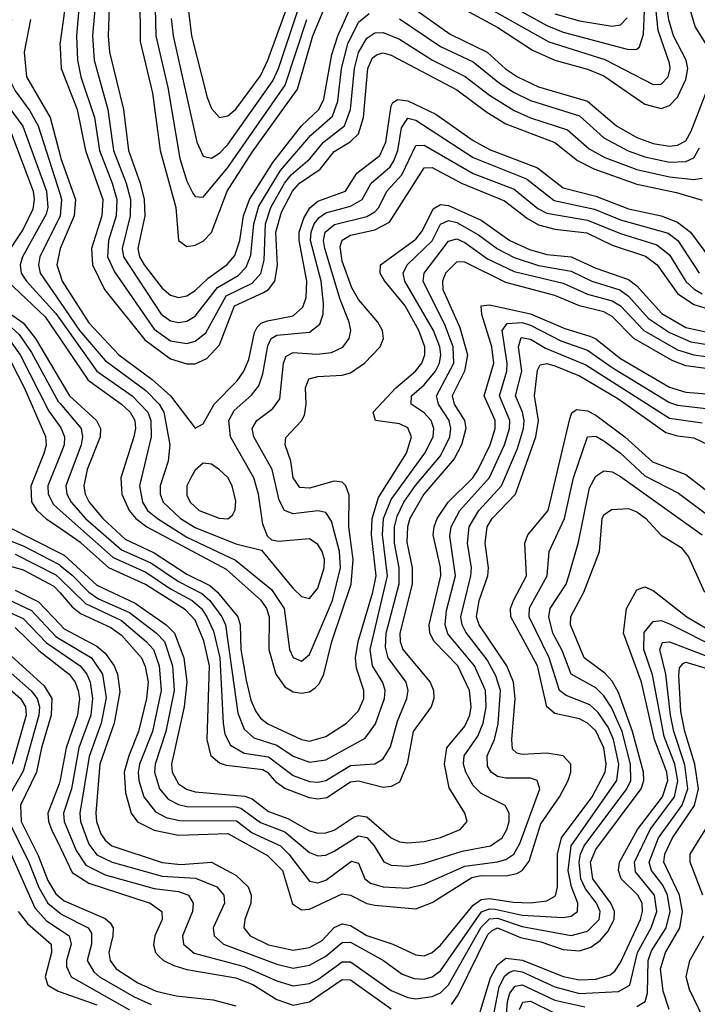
# Model space of a CAD drawing. Header units: inches. Extents: x 501365 to 657855, y 482276 to 547543.
# Tile 430 of 656: x 559901 to 561558, y 530443 to 532849. Entities that reach past the tile are written whole.
import ezdxf

# ---------------------------------------------------------------- set-up
doc = ezdxf.new("R2010")
doc.units = ezdxf.units.IN
doc.header["$MEASUREMENT"] = 0
doc.layers.add('A5553', color=7, linetype='Continuous')
doc.layers.add('A5563', color=7, linetype='Continuous')

msp = doc.modelspace()

# ---------------------------------------------------------------- linework, layer by layer
at = {"layer": 'A5553', "color": 5}
for points, elevation in [([(559556.7, 532910), (559526.7, 532826.7), (559523.8, 532810), (559528.7, 532790), (559548.9, 532768.9), (559620.1, 532740.1), (559642.5, 532722.5), (559681.8, 532661.8), (559790, 532535.6), (559829, 532430), (559830.2, 532409.8), (559816.1, 532370), (559738, 532270), (559729.2, 532250.8), (559727, 532230), (559732.9, 532212.9), (559749.8, 532190), (559792, 532152), (559870, 532107.5), (559900.2, 532080.2), (559930, 532035.8), (559995.8, 531915.9), (560000, 531911)], 3160), ([(559585.8, 532870), (559582.7, 532830), (559589.4, 532810), (559609.6, 532790), (559650, 532767.6), (559670.2, 532750.2), (559706.2, 532686.2), (559806.7, 532566.7), (559827.2, 532530), (559864.2, 532430), (559864.5, 532395.5), (559855.2, 532370), (559779.9, 532270), (559771.1, 532250), (559770.3, 532230), (559779.8, 532210), (559810, 532177.7), (559910, 532108.5), (559939.7, 532070), (560000, 531968.6)], 3180), ([(559700.1, 532850), (559745, 532825), (559762.3, 532810), (559775.4, 532730), (559806.3, 532670), (559870, 532590), (559881.2, 532570), (559934.4, 532430), (559937, 532410), (559933.4, 532386.6), (559910, 532337.6), (559865.2, 532270), (559858.3, 532250), (559859.5, 532230), (559871.2, 532210), (559963.5, 532123.5), (560000, 532069.6)], 3220), ([(559812.9, 532852.9), (559821.5, 532841.5), (559825.8, 532830), (559819.1, 532750), (559829.6, 532710), (559848.3, 532670), (559909.1, 532589.1), (559967.1, 532430), (559970.4, 532390), (559965.7, 532374.3), (559908.5, 532270), (559902.7, 532250), (559905.2, 532230), (559917.6, 532210), (559990, 532130.9), (560000, 532116.9)], 3240), ([(559880.9, 532850), (559865.3, 532770), (559873.4, 532710), (559890, 532675.7), (559926.2, 532626.2), (559946.3, 532590), (560000, 532422.1)], 3260), ([(559927.4, 532850), (559912.1, 532770), (559918.2, 532710), (559975.8, 532610), (560000, 532517.4)], 3280), ([(560000, 532794), (559999.4, 532790), (560000, 532780.6)], 3320), ([(560000, 532369.6), (559950.7, 532270), (559947, 532250), (559951.2, 532230), (560000, 532159.3)], 3260), ([(559999.9, 532290), (559992, 532250), (560000, 532225.6)], 3280), ([(559874.2, 532070), (559902.5, 532030), (559972.5, 531892.5), (560000, 531854.1)], 3140), ([(560000, 531605.7), (559967.5, 531627.5), (559944.2, 531650), (559931.4, 531671.4), (559929, 531710), (559961.3, 531790), (559966.6, 531810), (559965.2, 531830), (559913.1, 531950), (559882, 532010)], 3120), ([(560000, 531785.2), (559970.3, 531710), (559971.2, 531690), (559984.1, 531664.1), (560000, 531650)], 3140), ([(559833.5, 531593.5), (559910, 531563.6), (559997.6, 531517.6), (560000, 531515.7)], 3060), ([(559873.2, 531610), (560000, 531545.4)], 3080), ([(559890, 531542.7), (559990, 531492.2), (560000, 531482.6)], 3040), ([(559810, 531533.3), (559910, 531504.6), (559985, 531465), (560000, 531448.2)], 3020), ([(559890, 531455.3), (559947, 531427), (560000, 531370.9)], 2980), ([(559870, 531433.8), (559930, 531405.2), (559990, 531341.7), (560000, 531335.7)], 2960), ([(559870, 531404.2), (559910, 531385.5), (559966.7, 531326.7), (560000, 531303.8)], 2940), ([(559890, 531364.1), (559947.9, 531307.9), (560000, 531267.3)], 2920), ([(559863, 531310), (559961.4, 531221.4), (559980.1, 531190), (559978.2, 531150), (559954.4, 531070), (559942.5, 531010), (559903.4, 530930), (559904.8, 530890), (559946.3, 530806.3), (559970, 530745.9), (559990, 530712.7), (560000, 530704.2)], 2880), ([(559844, 531284), (559929.1, 531209.1), (559944.4, 531190), (559950, 531170), (559948.2, 531150), (559910, 531012.8), (559872.1, 530947.9)], 2860), ([(559830, 531254.1), (559903.1, 531190), (559915.8, 531170), (559917.2, 531150), (559882.9, 531030)], 2840), ([(560000, 530991.4), (559998.2, 530981.8), (559970.4, 530910), (559971.4, 530890), (559979.1, 530870), (560000, 530826.9)], 2920), ([(559835.1, 530910), (559938.5, 530678.5), (559967, 530647), (560000, 530625)], 2840), ([(559874.5, 530890), (559923.3, 530790), (559948.1, 530728.1), (559970, 530690.5), (560000, 530665.6)], 2860), ([(559898, 530670), (559920.2, 530640.2), (559977.9, 530590), (559979.1, 530570), (559963.4, 530510), (559970.5, 530490), (559995, 530475), (560000, 530473.3)], 2820)]:
    msp.add_lwpolyline(points, dxfattribs=dict(at, elevation=elevation))
at = {"layer": 'A5563', "color": 5}
for points, elevation in [([(561591.9, 532770), (561553, 532833), (561518.8, 532950), (561515.8, 532990), (561530.5, 533070), (561529.6, 533090), (561524.2, 533110), (561485.1, 533190), (561474, 533250), (561477.7, 533282.3), (561486.9, 533310), (561535, 533410), (561568, 533550)], 3380), ([(560226.4, 533150), (560234.2, 532810), (560263.5, 532683.5), (560292.5, 532510), (560310, 532454.8), (560325, 532425), (560330, 532417), (560350, 532415.4), (560410, 532487.9), (560550.4, 532689.6), (560603.1, 532850)], 3440), ([(560000, 532982), (560007.1, 532970), (560010.8, 532870.8), (560000, 532794)], 3320), ([(560054.2, 532970), (560040.5, 532810), (560042.3, 532750), (560050.5, 532710), (560084.4, 532610), (560096.2, 532530), (560127.8, 532450), (560138.6, 532410), (560137.1, 532370), (560118.5, 532310), (560116.1, 532270), (560132.9, 532232.9), (560230, 532092.9), (560270, 532064.3), (560310, 532057.8), (560330, 532063.7), (560356.2, 532083.8), (560405.9, 532174.1), (560470, 532205.4), (560491, 532229), (560498.8, 532261.2), (560502.3, 532350), (560515.4, 532390), (560549, 532450), (560565.5, 532470), (560610.6, 532509.4), (560644, 532550), (560695.5, 532590), (560710.4, 532629.6), (560720, 532730), (560730, 532769), (560750, 532804.3), (560770, 532817.3), (560790, 532818.1), (560830, 532801.3), (560910.9, 532750), (560990.6, 532710.6), (561050, 532664.6), (561110, 532627.7), (561150, 532609.8), (561240.5, 532580.5), (561293.6, 532533.6), (561332.3, 532512.3), (561410, 532482.9), (561490, 532465.2), (561550, 532458.4), (561570, 532461.7)], 3340), ([(560123.6, 532970), (560117.5, 532810), (560120.6, 532770), (560155.4, 532630), (560167.1, 532530), (560196.2, 532450), (560205.3, 532410), (560207, 532370), (560189.8, 532290), (560194.4, 532270), (560205.5, 532250), (560250, 532193.2), (560270, 532176.1), (560290, 532170.1), (560310, 532174.1), (560330, 532187.4), (560362.4, 532217.6), (560408.9, 532251.1), (560427.1, 532272.9), (560439.6, 532310), (560448.4, 532370), (560463.3, 532410), (560519.9, 532500.1), (560590, 532590), (560632.8, 532630), (560644.8, 532655.2), (560664.4, 532764.4), (560678.9, 532810), (560713.3, 532886.7)], 3380), ([(560992.5, 532872.5), (561070.7, 532830), (561155.2, 532775.2), (561210, 532750.4), (561290, 532728.5), (561330, 532712.1), (561430, 532643), (561470, 532632.5), (561490, 532639.5), (561510, 532660.3), (561530, 532703.1), (561534.8, 532730), (561531.2, 532750), (561500, 532810), (561488.8, 532848.8), (561470.5, 532970)], 3420), ([(560091.5, 532950), (560079.4, 532810), (560083.5, 532750), (560117.2, 532630), (560130.8, 532530), (560161.7, 532450), (560172, 532410), (560171.8, 532370), (560151.9, 532290), (560154.9, 532270), (560246.9, 532130), (560270, 532113.7), (560290, 532109), (560310, 532112.7), (560330, 532124.7), (560384.8, 532195.2), (560435.8, 532224.2), (560455.4, 532244.6), (560466.5, 532273.5), (560473.6, 532350), (560486.4, 532393.6), (560539, 532481), (560613.3, 532566.7), (560666.4, 532613.6), (560679.6, 532650), (560688.1, 532730), (560703.4, 532790), (560730, 532843.3), (560755.7, 532864.3)], 3360), ([(561026.2, 532890), (561194.9, 532794.9), (561332.2, 532752.2), (561450, 532690.8), (561470, 532691.8), (561487.1, 532710), (561491.9, 532730), (561490, 532743), (561462.7, 532822.7), (561449.5, 532950)], 3440), ([(560195, 532910), (560196.2, 532796.2), (560225.8, 532670), (560244.8, 532530), (560282.7, 532390), (560289.3, 532310), (560310, 532295), (560330, 532297.9), (560350, 532307.7), (560370, 532328.8), (560408.6, 532430), (560470, 532525.7), (560580.7, 532679.3), (560618.4, 532810), (560668.4, 532931.6)], 3420), ([(561050, 532912.9), (561190, 532835.4), (561230, 532819), (561390, 532776.4), (561410, 532776.9), (561417.2, 532782.8), (561426.5, 532813.5), (561429, 532871)], 3460), ([(560313.9, 532870), (560321.5, 532810), (560359.5, 532659.5), (560370, 532632.3), (560390, 532610.1), (560410, 532614.6), (560430, 532630.4), (560490, 532711.9), (560508.3, 532750), (560561.5, 532898.5)], 3480), ([(560271.8, 532851.8), (560276.9, 532810), (560334.5, 532550), (560350, 532515.6), (560370, 532510.5), (560390, 532523.2), (560410, 532544.3), (560520.4, 532699.6), (560534.4, 532730), (560583.3, 532876.7)], 3460), ([(560850, 532887.5), (560953.9, 532813.9), (561044.4, 532770), (561089.4, 532729.4), (561118.4, 532710), (561170, 532685.6), (561290, 532650), (561360.8, 532590), (561410, 532561.1), (561450, 532546.4), (561490, 532540.2), (561510, 532542.3), (561530, 532553.3), (561543.3, 532576.6), (561594.2, 532710)], 3380), ([(560830, 532851.2), (560930, 532783.7), (561010, 532746.5), (561074.1, 532694.1), (561110, 532671.1), (561150, 532651.7), (561270, 532614.6), (561330, 532560.2), (561388.9, 532528.9), (561430, 532514), (561490, 532501.3), (561530, 532502.5), (561550, 532511.8), (561563.7, 532536.3)], 3360), ([(561210, 532863.7), (561270, 532846.4), (561350, 532833.5), (561370, 532837.1), (561386.4, 532853.6)], 3480), ([(560000, 532780.6), (560003, 532730), (560042.2, 532630), (560062.4, 532530), (560105, 532410), (560102.5, 532370), (560077.3, 532290), (560079.3, 532250), (560108.6, 532190), (560206.9, 532066.9), (560270, 532020.8), (560310, 532008), (560330, 532007.9), (560359, 532021), (560390, 532054.8), (560426.2, 532150), (560497.6, 532182.4), (560510, 532190.1), (560525.3, 532210), (560531.6, 532248.4), (560528, 532330), (560541.1, 532378.9), (560568, 532430), (560585.3, 532450), (560636.1, 532483.9), (560670, 532527.4), (560709.3, 532550.7), (560729.4, 532570.6), (560741.6, 532610), (560752.6, 532730), (560764.3, 532755.7), (560775.4, 532764.5), (560790, 532768.3), (560810, 532762.5), (560970, 532677.6), (561043.2, 532623.2), (561090, 532595), (561210, 532548.9), (561264.9, 532504.9), (561304.8, 532484.8), (561410, 532447.3), (561507.1, 532427.1), (561570, 532408.5)], 3320), ([(560000, 532225.6), (560005.1, 532210), (560070, 532108.2), (560144, 532030), (560225.4, 531970), (560270.3, 531930), (560330, 531851.1), (560350, 531862), (560377, 531910), (560432.9, 531967.1), (560449.2, 531990), (560461.2, 532018.8), (560475.3, 532084.7), (560482, 532098), (560492, 532108), (560506.9, 532113.1), (560570, 532125.3), (560593.6, 532146.4), (560601.8, 532170), (560603.4, 532210), (560584.5, 532310), (560585, 532330), (560595.8, 532364.1), (560610.7, 532389.3), (560630, 532405.5), (560698.2, 532430), (560726, 532474), (560782.3, 532517.7), (560796.7, 532550), (560810, 532638.6), (560813.5, 532646.5), (560825.7, 532654.3), (560850, 532651.2), (560918.5, 532618.5), (561010, 532553.9), (561050, 532532.3), (561167.3, 532487.2), (561230, 532438.7), (561310, 532417.6), (561390, 532386.9), (561470, 532369.7), (561510, 532354.1), (561541.9, 532330), (561590, 532263.8)], 3280), ([(560000, 532159.3), (560047.9, 532090), (560110, 532016.3), (560210, 531942.9), (560242, 531910), (560254, 531890), (560268.8, 531810), (560264.6, 531770), (560244.5, 531710), (560244.6, 531690), (560252.4, 531670), (560294.4, 531630), (560330, 531608.1), (560430, 531568.2), (560492.6, 531552.6), (560570, 531459.5), (560590, 531439.9), (560610, 531435), (560630, 531459.8), (560645.7, 531510), (560646.9, 531530), (560640.7, 531550), (560630, 531567.1), (560610, 531580.9), (560534.1, 531574.1), (560517.6, 531577.6), (560506.9, 531586.8), (560496.2, 531616.2), (560485, 531690), (560474.2, 531730), (560417.1, 531830), (560412.7, 531870), (560425.5, 531894.5), (560468.2, 531931.8), (560485.7, 531954.3), (560496.2, 531983.8), (560508, 532052), (560516.1, 532070), (560530, 532078.6), (560610, 532085.4), (560635.2, 532104.8), (560643.6, 532130), (560644.5, 532155.5), (560638.3, 532210), (560612.6, 532310), (560614, 532330), (560621.6, 532350), (560633.8, 532366.2), (560650, 532377.5), (560710, 532393.5), (560738.9, 532410), (560761, 532450), (560806.9, 532490), (560815.9, 532504.1), (560825.6, 532530), (560834.9, 532585.1), (560850, 532608.6), (560870, 532603.4), (561010, 532512.1), (561140.1, 532460.1), (561207.8, 532407.8), (561306.5, 532386.5), (561370, 532360.4), (561487.2, 532327.2), (561510.8, 532310), (561562.7, 532230)], 3260), ([(560000, 532116.9), (560090.3, 531990.3), (560176.2, 531930), (560214.3, 531890), (560222.2, 531870), (560223.1, 531830), (560194.3, 531710), (560201.8, 531670), (560214.2, 531650), (560238.2, 531630), (560310, 531584.7), (560428.7, 531528.7), (560516.8, 531456.8), (560547.8, 531410), (560560.8, 531310), (560570, 531290.2), (560590, 531281.5), (560610, 531297.5), (560666.2, 531430), (560685.5, 531510), (560683.3, 531550), (560663.9, 531623.9), (560650, 531645), (560630, 531649.2), (560570, 531641.9), (560548.7, 531650), (560535.4, 531675.4), (560518.8, 531750), (560473.5, 531830), (560469.9, 531850), (560481.4, 531870), (560520.6, 531899.4), (560537.1, 531922.9), (560546.1, 532010), (560553, 532027), (560570, 532035.9), (560628, 532032), (560664.1, 532035.9), (560691.2, 532048.8), (560707.1, 532070), (560711.1, 532090), (560706.8, 532110), (560685.3, 532165.3), (560647.4, 532290), (560643.9, 532310), (560648.1, 532330), (560671, 532349), (560750, 532368.5), (560770, 532379.5), (560779.7, 532390), (560799, 532430), (560836, 532470), (560870, 532541.5), (560890, 532543), (561010, 532473.8), (561110, 532435.4), (561168.2, 532388.2), (561190, 532376.6), (561290, 532359.5), (561370, 532326.4), (561459.3, 532299.3), (561490, 532274.7), (561530, 532209.5), (561550.4, 532190.4), (561570, 532179.6)], 3240), ([(560000, 532517.4), (560001.9, 532510), (560037.7, 532410), (560034.3, 532370), (559999.9, 532290)], 3280), ([(560000, 532069.6), (560068.5, 531968.5), (560150.3, 531910), (560171.2, 531890), (560182.5, 531870), (560184.7, 531850), (560180.8, 531830), (560148.4, 531730), (560150.7, 531690), (560169.4, 531650), (560185.7, 531630), (560212.4, 531610), (560406.1, 531506.1), (560490.8, 531430.8), (560504.9, 531410), (560511.6, 531390), (560510.3, 531310), (560527.5, 531250), (560550, 531219), (560570, 531206.5), (560590, 531203.2), (560610, 531207), (560623.9, 531216.1), (560633.8, 531226.2), (560645.3, 531250), (560664.2, 531330), (560712.1, 531470), (560716.8, 531530), (560706.4, 531610), (560706.9, 531686.9), (560699.1, 531710), (560690, 531718.7), (560670, 531721.6), (560610, 531704.8), (560586.4, 531706.4), (560570.3, 531730), (560564.1, 531770), (560550.3, 531810), (560552, 531828), (560590.7, 531869.3), (560597.3, 531882.7), (560601.9, 531910), (560600.3, 531950), (560608.4, 531971.6), (560630, 531977.4), (560690, 531980.3), (560710, 531986.4), (560744.3, 532010), (560782.4, 532050), (560790.9, 532070), (560788.5, 532090), (560777.1, 532110), (560730, 532165.7), (560713.8, 532193.8), (560690, 532259.3), (560684.9, 532295.1), (560689.7, 532310.3), (560710, 532322.5), (560770, 532336.1), (560805.7, 532354.3), (560890, 532487.5), (560910, 532487.9), (560981.8, 532450), (561086.9, 532406.9), (561143.3, 532363.3), (561170, 532348.2), (561210, 532337.4), (561288, 532328), (561350, 532298.6), (561431.2, 532271.2), (561459.8, 532250), (561510, 532179.8), (561550, 532153), (561590, 532141.3)], 3220), ([(560000, 532422.1), (560003.9, 532410), (560000.2, 532370), (560000, 532369.6)], 3260), ([(560000, 531968.6), (560023, 531930), (560089.4, 531869.4), (560098.5, 531850), (560097.9, 531830), (560066.5, 531750), (560058, 531710), (560061.6, 531690), (560071.6, 531670), (560104.3, 531630), (560159.5, 531579.5), (560230, 531546.5), (560310, 531494.2), (560366.3, 531466.3), (560385.3, 531450), (560434.7, 531390), (560440.1, 531370), (560442.3, 531310), (560455.3, 531235.3), (560466.4, 531186.4), (560478.3, 531158.3), (560490, 531142.3), (560508.4, 531128.4), (560590, 531089.8), (560610, 531086.4), (560650, 531097.5), (560700.6, 531130), (560730, 531160.3), (560742.7, 531190), (560743, 531210), (560724.8, 531264.8), (560722.1, 531290), (560729, 531330), (560764.9, 531450), (560772.6, 531490), (560761.7, 531590), (560762.8, 531630), (560778.8, 531681.2), (560847.3, 531790), (560859, 531830), (560850, 531852.2), (560830, 531861.9), (560771.5, 531870), (560765.4, 531890), (560821.2, 531950), (560869.5, 531990.5), (560884.2, 532010), (560891.8, 532030), (560892.2, 532050), (560877.1, 532090), (560843.8, 532150), (560793.8, 532210), (560782.4, 532230), (560783.8, 532250), (560870, 532313.3), (560886.3, 532333.7), (560912.6, 532387.4), (560930, 532397.5), (560950, 532395.4), (561030, 532359.7), (561100.1, 532310), (561147.5, 532287.5), (561190, 532275.7), (561250.1, 532270), (561310, 532241.7), (561390, 532214.6), (561410, 532199.2), (561471.2, 532131.2), (561530, 532096.7), (561650.9, 532070.9)], 3180), ([(560000, 531911), (560051.9, 531850), (560055.2, 531830), (560051.3, 531810), (560014.5, 531710), (560016.7, 531690), (560026.8, 531670), (560062.3, 531630), (560150, 531553.7), (560222.1, 531522.1), (560290, 531476.1), (560347, 531447), (560366.2, 531430), (560395.5, 531390), (560404.4, 531370), (560434.5, 531154.5), (560450, 531115.1), (560474, 531094), (560530, 531076.4), (560570, 531049.1), (560610, 531034.6), (560650, 531040.5), (560746.3, 531093.7), (560771.7, 531128.3), (560793.2, 531190), (560794.9, 531210), (560789.5, 531229.5), (560764.2, 531270), (560758.6, 531310), (560800.5, 531490), (560788.5, 531590), (560791, 531630), (560810, 531677), (560891.7, 531790), (560912.1, 531830), (560914.2, 531850), (560907.2, 531870), (560890, 531888.2), (560858.3, 531910), (560859.3, 531930), (560890, 531956.8), (560918.3, 531990), (560928.1, 532010), (560931, 532030), (560928.6, 532050), (560913.4, 532090), (560843.2, 532210), (560838.7, 532230), (560849, 532250), (560910, 532309.2), (560930.6, 532349.4), (560950, 532358.4), (560970, 532353.8), (561023.1, 532323.1), (561070, 532288.9), (561110, 532267.9), (561170, 532248.2), (561250, 532234.9), (561300.1, 532210), (561369, 532189), (561390, 532173.6), (561439.2, 532119.2), (561490, 532084.7), (561542.4, 532062.4), (561628.2, 532048.2)], 3160), ([(560000, 531650), (560130, 531535), (560210, 531499.1), (560270, 531458.4), (560322.8, 531430), (560345.8, 531410), (560359.3, 531390), (560375.2, 531355.2), (560390.6, 531290), (560398.6, 531130), (560403.1, 531103.1), (560416.6, 531076.6), (560450, 531057), (560510, 531048.1), (560570, 531002.4), (560610, 530987.8), (560630, 530986.3), (560650, 530989.8), (560710, 531026.6), (560770, 531031.1), (560790, 531042.9), (560807.7, 531072.3), (560824.7, 531135.3), (560847.8, 531190), (560850.9, 531210), (560845.9, 531230), (560802.2, 531290), (560795.5, 531315.5), (560797.6, 531350), (560829, 531471), (560828.9, 531510), (560818.1, 531570), (560817.8, 531610), (560824, 531636), (560840.9, 531670), (560869, 531711), (560930, 531783.4), (560952.7, 531830), (560955.2, 531850), (560951.3, 531870), (560925.1, 531910), (560920.5, 531930), (560963.2, 532010), (560961.3, 532050), (560942, 532102), (560888.2, 532210), (560890, 532230), (560950, 532308.4), (560970, 532313.5), (560990, 532304.4), (561044.9, 532264.9), (561110, 532233.7), (561230, 532205), (561290, 532178.8), (561350, 532162.2), (561370, 532149.6), (561427.1, 532090), (561510, 532042.3), (561550, 532030.2), (561620.6, 532020.6)], 3140), ([(561610, 531993.1), (561530, 532003.6), (561496.7, 532016.7), (561403.1, 532070), (561350, 532123.8), (561330, 532135.3), (561270.3, 532150.3), (561210, 532174.9), (561090, 532207.4), (560990, 532256.6), (560970, 532257.3), (560942.7, 532230), (560935.4, 532210), (560936.1, 532190), (560977.2, 532097.2), (560996.2, 532030), (560989.3, 531990), (560958.8, 531930), (560963.8, 531910), (560989.2, 531870), (560991.9, 531850), (560981.6, 531810), (560964, 531776), (560889.4, 531690), (560855.5, 531630), (560849.6, 531610), (560847.6, 531572.4), (560860.6, 531510), (560860.9, 531470), (560831, 531350), (560831.5, 531330), (560838.1, 531310), (560905.1, 531230), (560913.3, 531210), (560914.2, 531190), (560907.5, 531170), (560863.8, 531110), (560848.9, 531031.1), (560830, 530985.9), (560810, 530975), (560790, 530973), (560730, 530988.1), (560710, 530985.6), (560652, 530948), (560630, 530944.4), (560610, 530947.4), (560550, 530970.7), (560530, 530984.4), (560510, 531008.2), (560495.7, 531015.7), (560406.7, 531026.7), (560390, 531032.1), (560369.3, 531049.3), (560359.6, 531090), (560365.7, 531270), (560351.5, 531331.5), (560330, 531381.8), (560306.9, 531406.9), (560209, 531469), (560119.4, 531510), (560051.1, 531571.1), (560000, 531605.7)], 3120), ([(560000, 531545.4), (560010, 531540.3), (560090, 531467), (560183.4, 531423.4), (560259.1, 531370), (560279.5, 531350), (560302.3, 531290), (560309.9, 531230), (560303.3, 531170), (560272.6, 531030), (560274.3, 531010), (560290, 530982.1), (560308.8, 530968.8), (560330, 530962.2), (560452, 530952), (560470, 530944.8), (560510, 530914.6), (560557.3, 530897.3), (560610, 530867.2), (560630, 530861.3), (560650, 530861.8), (560670, 530868.6), (560718.8, 530901.2), (560730, 530904.8), (560750, 530901.3), (560810, 530849.7), (560830, 530839.7), (560850, 530837.6), (560890, 530840.9), (560930, 530850.4), (560978.2, 530870), (560995.3, 530890), (560989.9, 530910), (560951.8, 530971.8), (560940.1, 531030), (560945.7, 531070), (560990, 531122.9), (561001.9, 531150), (561005.4, 531170), (561001.4, 531210), (560972.3, 531270), (560914.7, 531330), (560904.3, 531350), (560902.2, 531370), (560930.7, 531490), (560930.3, 531510.3), (560912.6, 531590), (560914.5, 531610), (560921.8, 531630), (560949.2, 531670), (561008.9, 531730), (561022.6, 531750), (561051.4, 531810), (561064.2, 531850), (561063.6, 531870), (561036.9, 531930), (561060.5, 532010), (561055.9, 532050), (561031.1, 532128.9), (561030, 532150.1), (561050, 532152.8), (561150.4, 532130.4), (561234.4, 532094.4), (561295.7, 532075.7), (561310, 532069), (561370, 532021.2), (561490, 531951.1), (561530, 531939.4), (561590, 531933.8)], 3080), ([(560000, 531515.7), (560030, 531491.8), (560070, 531450), (560094.1, 531434.1), (560170, 531400.5), (560235.8, 531350), (560255.1, 531330), (560275.1, 531270), (560278.7, 531210), (560258.9, 531110), (560232.6, 531030), (560230.9, 531010), (560243.5, 530970), (560264.6, 530944.6), (560290, 530931.2), (560310, 530926.7), (560430, 530925.8), (560442, 530922), (560490, 530887.7), (560550, 530864.7), (560610, 530814.1), (560630, 530805.9), (560650, 530807.9), (560670, 530817.5), (560730, 530854.7), (560750, 530850.6), (560768.2, 530830), (560791.5, 530791.5), (560810, 530783.3), (560850, 530780.7), (560890, 530787.8), (560983, 530817), (561052.5, 530830), (561081, 530850), (561092.8, 530870), (561097.9, 530890), (561098.3, 530910), (561088.6, 530928.6), (561030, 530958), (561010, 530977.9), (560991.9, 531010), (560986.8, 531030), (560988.2, 531050), (561021.5, 531098.5), (561034.6, 531130), (561042, 531170), (561040.3, 531210), (561013.7, 531270), (560948.5, 531348.5), (560941.5, 531370), (560945.3, 531405.3), (560966.5, 531490), (560953, 531587), (560956.1, 531610), (560977.1, 531650), (561049.7, 531730.3), (561086.6, 531810), (561099.3, 531850), (561099.9, 531870), (561074.1, 531930), (561092.1, 531990), (561093.5, 532010), (561081.2, 532090), (561092.9, 532107.1), (561130, 532109), (561150, 532102.5), (561224.2, 532064.2), (561290, 532041.7), (561350, 531999.3), (561490, 531913.7), (561510, 531906.9), (561579.4, 531899.4)], 3060), ([(560000, 531482.6), (560062.6, 531422.6), (560150, 531380.6), (560210.5, 531330), (560228.1, 531310), (560242.5, 531270), (560247.2, 531210), (560225.7, 531110), (560194.6, 531030), (560191.4, 531010), (560192.4, 530990), (560204.8, 530950), (560233, 530913), (560259.6, 530899.6), (560292, 530892), (560431.5, 530891.5), (560470, 530861.8), (560539, 530830), (560559.6, 530810), (560610, 530744.1), (560630, 530740.2), (560650, 530746.8), (560712.6, 530792.6), (560730, 530787.6), (560745.2, 530750), (560758.9, 530738.9), (560790, 530730), (560850, 530726.8), (560890, 530736.7), (560990, 530780.8), (561070, 530791.4), (561090, 530796.9), (561109.6, 530810), (561124.3, 530835.7), (561173.1, 530970), (561166.6, 530990), (561150, 530996), (561090, 530995.3), (561070, 531000.1), (561054.3, 531010), (561045, 531025), (561044, 531050), (561062, 531090), (561071.4, 531128.6), (561077.1, 531210), (561065.8, 531245.8), (561044.7, 531284.7), (560992.1, 531352.1), (560983.1, 531370), (560980.3, 531390), (561004.8, 531490), (561005.9, 531510), (560996.4, 531570), (561000.3, 531610), (561023.9, 531650), (561079.3, 531710), (561118.4, 531801.6), (561133, 531850), (561135.1, 531870), (561131.1, 531890), (561113.3, 531930), (561129, 531990), (561120.7, 532050), (561127.8, 532072.2), (561150, 532068.4), (561186.9, 532046.9), (561285.8, 532005.8), (561490, 531875.6), (561570, 531863.9)], 3040), ([(560000, 531448.2), (560030, 531414.6), (560050, 531398.4), (560124, 531364), (560150, 531345.1), (560199.2, 531290), (560208.2, 531268.2), (560215.2, 531230), (560211.5, 531190), (560192.2, 531110), (560167.8, 531050), (560157.1, 531010), (560160.2, 530960.2), (560173.6, 530910), (560189.3, 530889.3), (560230, 530868.5), (560290, 530856), (560410, 530860.5), (560507, 530807), (560544.2, 530770), (560568.5, 530688.5), (560590, 530674), (560610, 530675.5), (560690, 530712.8), (560710, 530709.4), (560750, 530689.4), (560770, 530685.1), (560870, 530676.7), (560910, 530691.5), (561007.1, 530752.9), (561030, 530758), (561090, 530756.9), (561116.9, 530763.1), (561130, 530770.1), (561147.4, 530792.6), (561175.9, 530884.1), (561221.3, 530950), (561242.4, 530990), (561249.3, 531010), (561248.7, 531030), (561230, 531049.9), (561190, 531056.7), (561130, 531053.3), (561116.9, 531056.9), (561106.6, 531066.6), (561104.5, 531090), (561113.1, 531190), (561108.9, 531230), (561092.5, 531270), (561024.8, 531370), (561018.4, 531390), (561024.9, 531430), (561046.2, 531490), (561048, 531510), (561039.5, 531570), (561044.3, 531610), (561056.4, 531630), (561113.6, 531690), (561163.4, 531830), (561169.6, 531870), (561160.3, 531930), (561167.4, 531992.6), (561174.3, 532005.7), (561190, 532009), (561210, 532003.5), (561270, 531978.6), (561363.6, 531923.6), (561480.8, 531840.8), (561510, 531832.2), (561550, 531827.8), (561585.2, 531810)], 3020), ([(560000, 531370.9), (560010, 531360.3), (560090, 531318.3), (560110, 531301.5), (560132.1, 531270), (560140.4, 531250), (560146.4, 531206.4), (560132.1, 531130), (560097.5, 531030), (560087.3, 530910), (560089.3, 530890), (560099.9, 530859.9), (560110, 530844.3), (560127, 530830), (560250, 530789.9), (560295, 530785), (560370, 530790.3), (560430, 530758.3), (560459.7, 530730), (560467.5, 530710), (560466.7, 530690), (560451.7, 530650), (560449.3, 530630), (560464.5, 530610), (560510, 530588.4), (560570, 530575.2), (560610, 530582.1), (560640.9, 530599.1), (560670, 530630.7), (560690, 530640), (560710, 530635.9), (560750, 530611.2), (560813.3, 530590), (560870, 530563.7), (560890, 530561.2), (560910, 530569.7), (560930, 530587.5), (561010, 530685.7), (561030, 530699.3), (561050, 530701.9), (561107.6, 530692.4), (561150, 530690.8), (561190, 530696.1), (561211.6, 530708.4), (561215.9, 530730), (561216.7, 530810), (561226.2, 530850), (561301.3, 530950), (561333.2, 531010), (561335.1, 531030), (561329.5, 531070), (561310, 531111), (561290, 531130.2), (561270, 531140.7), (561210, 531153.8), (561190, 531170), (561167.6, 531270), (561102, 531390), (561101, 531410), (561108.4, 531430), (561140.6, 531490), (561136.2, 531570), (561143.9, 531590), (561193.5, 531650), (561246.4, 531873.6), (561251.3, 531888.7), (561263, 531897), (561290, 531893.6), (561310, 531882.8), (561380.6, 531830), (561448.8, 531768.8), (561530, 531738), (561610, 531675.7)], 2980), ([(560000, 531854.1), (560003, 531850), (560010.7, 531830), (560009.8, 531810), (560000, 531785.2)], 3140), ([(560000, 531335.7), (560076.6, 531290), (560104.1, 531250), (560112.4, 531192.4), (560100.8, 531130), (560071, 531049), (560048.3, 530910), (560050.1, 530889.9), (560070, 530834.3), (560090, 530808.7), (560127.3, 530790), (560250, 530756.3), (560331.5, 530751.5), (560383.1, 530730), (560400.1, 530710), (560402.3, 530690), (560374.7, 530630), (560375.9, 530615.9), (560376.7, 530610), (560399.3, 530590), (560530, 530540.8), (560570, 530531.5), (560610, 530538.3), (560650, 530560.8), (560690, 530594.4), (560710, 530594.9), (560791, 530550), (560836.8, 530516.8), (560866, 530506), (560890, 530504.7), (560910, 530510.1), (560930, 530524.7), (561030.7, 530669.3), (561050, 530676.5), (561064.2, 530675.8), (561130, 530660.9), (561230, 530655.3), (561250, 530658.8), (561264.8, 530670), (561265.9, 530690), (561250.2, 530730.2), (561242.6, 530770), (561249.5, 530830), (561361.5, 530990), (561366.2, 531030), (561353.1, 531090), (561340.1, 531120.1), (561316.1, 531156.1), (561295.1, 531175.1), (561237.3, 531197.3), (561221.3, 531210), (561196, 531290), (561146.9, 531390), (561147.9, 531412.1), (561191.3, 531490), (561196, 531550), (561233.8, 531630), (561255.1, 531730), (561290, 531830.1), (561310, 531831.4), (561330, 531820.2), (561370, 531790.1), (561430, 531734.5), (561511.9, 531691.9), (561603.4, 531623.4)], 2960), ([(560000, 531303.8), (560049, 531270), (560065.2, 531250), (560073.9, 531230), (560079.6, 531190), (560074.9, 531150), (560045.8, 531070), (560027.9, 530970), (560008.7, 530910), (560010.2, 530890), (560039.2, 530819.2), (560063.1, 530783.1), (560110, 530759.4), (560230, 530726.4), (560290, 530718.6), (560314.2, 530710), (560325.3, 530690), (560324.2, 530670), (560299.5, 530610), (560302.2, 530590), (560328.2, 530568.2), (560450, 530535.2), (560530, 530500.1), (560570, 530488.2), (560610, 530493.9), (560630, 530503.4), (560690, 530547.1), (560710, 530547.2), (560810, 530476.6), (560850, 530459.3), (560870, 530456.8), (560910, 530461.9), (560930, 530471.1), (560949.4, 530490.6), (561030, 530631.3), (561050, 530652.1), (561070, 530653.8), (561130, 530632.8), (561250, 530611.3), (561290, 530622.1), (561318.5, 530650), (561320.5, 530670), (561311.8, 530690), (561285.1, 530725.1), (561273.6, 530750), (561269.6, 530790), (561272.6, 530810), (561281.9, 530830), (561386.2, 530970), (561395.3, 530990), (561394.7, 531030), (561374.2, 531110), (561348, 531168), (561330, 531197), (561310, 531216.3), (561249.5, 531249.5), (561227.4, 531307.4), (561205, 531350), (561195.3, 531390), (561198.7, 531410), (561237.1, 531470), (561244, 531490), (561267.8, 531572.2), (561294.8, 531705.3), (561310, 531733.4), (561330, 531746.4), (561350, 531744), (561370, 531732.8), (561570.2, 531590.2)], 2940), ([(560957.1, 530442.9), (560973.6, 530466.4), (561046.2, 530613.8), (561056.3, 530623.7), (561070, 530629.7), (561126, 530606), (561175.9, 530595.9), (561230, 530577.3), (561270, 530573.3), (561297.5, 530582.5), (561320.8, 530599.2), (561339.1, 530620.9), (561354.9, 530650), (561355.7, 530670), (561347.1, 530690), (561303.1, 530750), (561297.3, 530790), (561310, 530821.6), (561420.6, 530970), (561427.2, 530990), (561426.9, 531010), (561400, 531110), (561365.3, 531205.3), (561350, 531232.4), (561332.4, 531252.4), (561281.8, 531290), (561247.7, 531370), (561249.3, 531390.7), (561280.6, 531450), (561318.9, 531550), (561325.4, 531630), (561330, 531639.2), (561348, 531652), (561390, 531655), (561410, 531646.9), (561431.1, 531631.1), (561470, 531589.4), (561519, 531559), (561536.4, 531536.4), (561576.1, 531450)], 2920), ([(561020, 530400), (561052.4, 530507.6), (561070, 530539.7), (561090, 530555.9), (561130.5, 530550.5), (561230, 530511), (561270, 530502.9), (561310, 530504.8), (561344.8, 530515.2), (561356.3, 530523.7), (561370, 530545.3), (561419.1, 530650), (561424.1, 530670), (561423.1, 530690), (561412.5, 530710), (561372.2, 530750), (561365.2, 530770), (561368.1, 530790), (561411.7, 530870), (561473.4, 530950), (561485.7, 530990), (561483.6, 531010), (561453.6, 531090), (561421.5, 531230), (561377.3, 531350), (561384.8, 531410), (561410, 531455.9), (561430, 531463.3), (561450, 531453.9), (561532.8, 531390), (561610, 531344)], 2880), ([(561047.9, 530352.1), (561073.9, 530486.1), (561087.3, 530512.7), (561098.7, 530521.3), (561110, 530526), (561130, 530522.4), (561210, 530485.4), (561270, 530469.7), (561365.7, 530474.3), (561393.1, 530490), (561411.6, 530570), (561445.1, 530630), (561459.1, 530670), (561453.8, 530710), (561406.8, 530766.8), (561404.6, 530790), (561443.1, 530870), (561502.7, 530950), (561510.9, 530989.1), (561502.9, 531030), (561477.4, 531097.4), (561448.3, 531248.3), (561427.1, 531310), (561428.3, 531351.7), (561450, 531378.8), (561470, 531380.9), (561490, 531373.1), (561611.6, 531311.6)], 2860), ([(561410, 530437.5), (561430.5, 530449.5), (561436.3, 530470), (561438.1, 530550), (561446.5, 530573.5), (561481.6, 530630), (561492.1, 530670), (561485.6, 530710), (561474.1, 530734.1), (561446.2, 530770), (561440.8, 530790), (561463.6, 530850), (561521.5, 530930), (561534.9, 530970), (561527.9, 531027.9), (561500.4, 531110), (561492.2, 531150), (561481.1, 531250), (561466.9, 531310), (561473.1, 531326.9), (561490, 531328.8), (561604.7, 531284.7)], 2840), ([(561489, 530430), (561475, 530475), (561468.3, 530530), (561480.1, 530570), (561515.5, 530630), (561521.9, 530670), (561515, 530710), (561476.4, 530790), (561478.5, 530810), (561497.4, 530850), (561551.1, 530928.9), (561561.1, 530970), (561552.5, 531030), (561527.8, 531110), (561518.2, 531158.2), (561512.6, 531247.4), (561514.7, 531265.3), (561523.7, 531276.3), (561530, 531278.8), (561590, 531261.2)], 2820), ([(560000, 531267.3), (560022.2, 531250), (560037, 531230), (560044.4, 531210), (560047.3, 531190), (560042.4, 531150), (560014.8, 531070), (560000, 530991.4)], 2920), ([(561571.4, 530710), (561540.3, 530790), (561540.4, 530810), (561598, 530902)], 2780), ([(560000, 530826.9), (560030, 530765.2), (560070, 530739.3), (560220.4, 530690), (560249.2, 530670), (560249.7, 530650), (560232, 530610), (560228.5, 530588.5), (560233, 530570), (560241.1, 530561.1), (560253, 530550), (560278.1, 530538.1), (560310, 530528.2), (560430, 530507.7), (560471.1, 530491.1), (560530, 530454.4), (560570, 530440.8), (560610, 530448.7), (560690, 530503.5), (560710, 530502.5), (560810, 530431.6)], 2920), ([(560000, 530704.2), (560010, 530695.6), (560110, 530652.7), (560122.2, 530642.2), (560129.8, 530630), (560129.4, 530610), (560119.4, 530570), (560122.6, 530550), (560137.2, 530530), (560190, 530495.5), (560235.2, 530475.2), (560284, 530464), (560374.2, 530454.2), (560430, 530439.6)], 2880), ([(560000, 530665.6), (560003.1, 530663.1), (560068.9, 530630), (560076.8, 530616.8), (560076.6, 530590), (560066.3, 530550), (560082.4, 530522.4), (560096.7, 530510), (560181.3, 530461.3), (560222.9, 530442.9)], 2860), ([(560000, 530625), (560022.6, 530610), (560027.3, 530590), (560015.7, 530550), (560015.8, 530535.8), (560027, 530510), (560170, 530429.3)], 2840), ([(561582.4, 530390), (561539.1, 530479.1), (561530.6, 530510), (561540.2, 530550), (561574.4, 530610)], 2780), ([(561082.1, 530297.9), (561094.4, 530450), (561099.5, 530470), (561112.4, 530487.6), (561130, 530491), (561210, 530452.9), (561283.5, 530436.5)], 2840), ([(560000, 530473.3), (560090, 530442.1)], 2820), ([(561123.2, 530430), (561131.6, 530448.4), (561150, 530450.6), (561210, 530421.6)], 2820)]:
    msp.add_lwpolyline(points, dxfattribs=dict(at, elevation=elevation))
at = {"layer": 'A5563', "color": 5, "elevation": 3280}
msp.add_lwpolyline([(560350, 531765.5), (560330, 531748.2), (560319.6, 531730), (560310.1, 531710), (560310, 531687.5), (560317.8, 531670), (560340.1, 531650), (560388.7, 531631.3), (560410, 531629.3), (560421.6, 531638.4), (560428.5, 531651.5), (560430, 531672.3), (560420.9, 531710), (560410, 531730.4), (560390, 531749.3), (560370, 531763)], close=True, dxfattribs=at)

doc.saveas('drawing.dxf')
